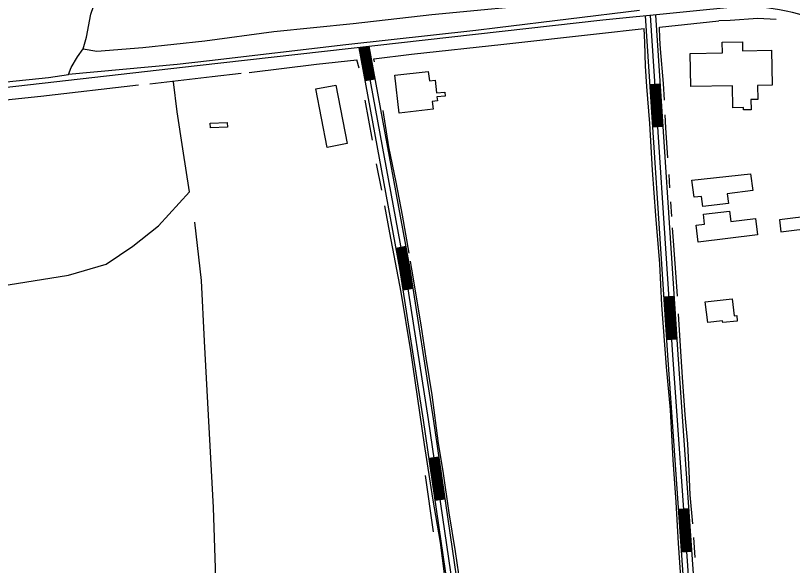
# Model space of a CAD drawing. Extents: x 3329332 to 3367211, y 631066 to 656469.
# Drawn here: x 3361295 to 3363578, y 638619 to 640234 of the extents above; entities that cross this region are included whole.
import ezdxf

# ---------------------------------------------------------------- set-up
doc = ezdxf.new("R2010")
doc.units = 0
for name, color, linetype in [('V-BLDG-OTLN', 7, 'Continuous'), ('V-ROAD-CNTR', 7, 'Continuous'), ('V-TOPO-SHOR', 7, 'Continuous')]:
    doc.layers.add(name, color=color, linetype=linetype)

msp = doc.modelspace()

# ---------------------------------------------------------------- linework, layer by layer
at = {"layer": 'V-BLDG-OTLN'}
for points in [[(3363279.3, 640025.2), (3363277.4, 640122.3), (3363372.4, 640124.2), (3363371.8, 640155.4), (3363430.9, 640156.5), (3363431.4, 640130.3), (3363515.9, 640131.9), (3363517.9, 640029.7), (3363475.2, 640028.9), (3363476, 639987.7), (3363455.7, 639987.3), (3363456.3, 639957.2), (3363434.2, 639956.7), (3363434.1, 639964), (3363403.1, 639963.4), (3363401.8, 640027.5)], [(3362422.3, 639947.6), (3362409.9, 640058.8), (3362507.8, 640069.7), (3362510.9, 640042.3), (3362528, 640044.2), (3362532.1, 640006.8), (3362556.1, 640009.5), (3362557.4, 639997.6), (3362533.1, 639994.9), (3362534.5, 639983.1), (3362519.4, 639981.4), (3362521.9, 639958.7)], [(3362210.1, 639847), (3362177.4, 640018.7), (3362236.5, 640030), (3362269.3, 639858.2)], [(3361866.8, 639917.9), (3361916.8, 639920), (3361917.4, 639906), (3361867.4, 639903.9)], [(3363314.4, 639673.1), (3363310.7, 639703), (3363288.9, 639700.3), (3363282, 639750.7), (3363455, 639769.3), (3363461.1, 639720.1), (3363386.4, 639710.9), (3363389.9, 639682.4)], [(3363301.2, 639568.7), (3363295.2, 639618.3), (3363319.9, 639621.3), (3363316.3, 639650.6), (3363392.7, 639660), (3363396.4, 639629.5), (3363469.4, 639638.4), (3363475.3, 639590)], [(3363539.6, 639633.8), (3363543.9, 639599.1), (3363646.9, 639612), (3363642.5, 639646.7)], [(3363321.7, 639393.5), (3363401.1, 639401.9), (3363406.4, 639352.1), (3363414, 639352.9), (3363415.7, 639336.8), (3363373.2, 639332.4), (3363372.6, 639337.4), (3363328.9, 639332.9)]]:
    msp.add_lwpolyline(points, close=True, dxfattribs=at)
at = {"layer": 'V-ROAD-CNTR'}
for p, q in [((3362322.4, 640043), (3362351.9, 640048.5)), ((3363159.5, 640031.6), (3363189.5, 640033.5)), ((3363167.7, 639906.8), (3363197.7, 639908.8)), ((3362412.7, 639551.3), (3362442.2, 639556.7)), ((3362433.5, 639428.4), (3362463.2, 639433.1)), ((3363200.6, 639407.9), (3363230.5, 639409.9)), ((3363208.8, 639283.2), (3363238.7, 639285.2)), ((3362509.6, 638934.4), (3362539.3, 638938.8)), ((3362527.8, 638810.7), (3362557.5, 638815.1)), ((3363243.6, 638784.3), (3363273.5, 638786.4)), ((3363252.3, 638659.6), (3363282.3, 638661.7))]:
    msp.add_line(p, q, dxfattribs=at)
for points in [[(3363443.7, 640262), (3363021.1, 640220.8), (3361829, 640086.3), (3360495.2, 639934.5), (3359353.5, 639809), (3358669.5, 639731.6), (3357132, 639556.4), (3355623.4, 639387.1), (3354838.7, 639297.1), (3354718.5, 639276.9), (3353378.8, 639121.5)], [(3363269.8, 638410.7), (3363211.8, 639236.8), (3363146.2, 640233.5)], [(3363300.6, 638154.9), (3363284.8, 638411.7), (3363226.8, 639237.8), (3363161.2, 640234.5)], [(3363299.7, 638412.7), (3363241.8, 639238.8), (3363176.2, 640235.4)], [(3362623.2, 638161.2), (3362493.2, 639045.9), (3362423.7, 639491.5), (3362304.8, 640138.9)], [(3362325.4, 640043.6), (3362307.8, 640139.5)], [(3362328.3, 640044.1), (3362310.7, 640140)], [(3362331.3, 640044.7), (3362313.7, 640140.6)], [(3362334.2, 640045.2), (3362316.6, 640141.1)], [(3362640.7, 638145.1), (3362508.1, 639048.2), (3362438.5, 639494), (3362319.6, 640141.7)], [(3362337.2, 640045.8), (3362319.6, 640141.7)], [(3362340.1, 640046.3), (3362322.5, 640142.2)], [(3362343.1, 640046.8), (3362325.5, 640142.7)], [(3362346, 640047.4), (3362328.4, 640143.3)], [(3362349, 640047.9), (3362331.4, 640143.8)], [(3362653.8, 638159.3), (3362522.9, 639050.4), (3362453.3, 639496.5), (3362334.3, 640144.4)], [(3363170.7, 639907), (3363162.5, 640031.8)], [(3363173.7, 639907.2), (3363165.5, 640032)], [(3363176.7, 639907.4), (3363168.5, 640032.2)], [(3363179.7, 639907.6), (3363171.5, 640032.4)], [(3363182.7, 639907.8), (3363174.5, 640032.6)], [(3363185.7, 639908), (3363177.5, 640032.7)], [(3363188.7, 639908.2), (3363180.5, 640032.9)], [(3363191.7, 639908.4), (3363183.5, 640033.1)], [(3363194.7, 639908.6), (3363186.5, 640033.3)], [(3362436.5, 639428.9), (3362426.7, 639492), (3362415.7, 639551.8)], [(3362439.5, 639429.4), (3362429.6, 639492.5), (3362418.6, 639552.4)], [(3362442.4, 639429.8), (3362432.6, 639493), (3362421.6, 639552.9)], [(3362445.4, 639430.3), (3362435.5, 639493.5), (3362424.5, 639553.4)], [(3362448.4, 639430.7), (3362438.5, 639494), (3362427.5, 639554)], [(3362451.3, 639431.2), (3362441.5, 639494.5), (3362430.4, 639554.5)], [(3362454.3, 639431.7), (3362444.4, 639495), (3362433.4, 639555.1)], [(3362457.3, 639432.1), (3362447.4, 639495.5), (3362436.3, 639555.6)], [(3362460.2, 639432.6), (3362450.3, 639496), (3362439.3, 639556.1)], [(3363211.8, 639283.4), (3363203.6, 639408.1)], [(3363214.8, 639283.6), (3363206.6, 639408.3)], [(3363217.8, 639283.8), (3363209.6, 639408.5)], [(3363220.8, 639284), (3363212.5, 639408.7)], [(3363223.7, 639284.2), (3363215.5, 639408.9)], [(3363226.7, 639284.4), (3363218.5, 639409.1)], [(3363229.7, 639284.6), (3363221.5, 639409.3)], [(3363232.7, 639284.8), (3363224.5, 639409.5)], [(3363235.7, 639285), (3363227.5, 639409.7)], [(3362530.7, 638811.2), (3362512.6, 638934.8)], [(3362533.7, 638811.6), (3362515.6, 638935.3)], [(3362536.7, 638812), (3362518.5, 638935.7)], [(3362539.7, 638812.5), (3362521.5, 638936.1)], [(3362542.6, 638812.9), (3362524.5, 638936.6)], [(3362545.6, 638813.3), (3362527.4, 638937)], [(3362548.6, 638813.8), (3362530.4, 638937.4)], [(3362551.5, 638814.2), (3362533.4, 638937.9)], [(3362554.5, 638814.6), (3362536.3, 638938.3)], [(3363255.3, 638659.9), (3363246.6, 638784.5)], [(3363258.3, 638660.1), (3363249.6, 638784.8)], [(3363261.3, 638660.3), (3363252.6, 638785)], [(3363264.3, 638660.5), (3363255.6, 638785.2)], [(3363267.3, 638660.7), (3363258.5, 638785.4)], [(3363270.3, 638660.9), (3363261.5, 638785.6)], [(3363273.3, 638661.1), (3363264.5, 638785.8)], [(3363276.3, 638661.3), (3363267.5, 638786)], [(3363279.3, 638661.5), (3363270.5, 638786.2)]]:
    msp.add_lwpolyline(points, dxfattribs=at)
msp.add_arc((3363407.1, 639530.1), 732.8, 62.8442, 87.1319, dxfattribs=at)
at = {"layer": 'V-TOPO-SHOR'}
for p, q in [((3363187.4, 640200), (3363361.8, 640218.4)), ((3362349.4, 640098.3), (3362348, 640106.9)), ((3362304.6, 640079.2), (3362297.9, 640104)), ((3362343.4, 639868), (3362321.9, 639985.7)), ((3362371, 639721.4), (3362355.6, 639798.2)), ((3363217.9, 639728), (3363215.3, 639767)), ((3363223.8, 639644.4), (3363220.4, 639686.7)), ((3362523.1, 638718.5), (3362499.5, 638883.5)), ((3363292.1, 638642.9), (3363287.6, 638701.9))]:
    msp.add_line(p, q, dxfattribs=at)
for points in [[(3361450.5, 640060.9), (3361458.5, 640081.7), (3361476.8, 640113), (3361493.7, 640136.7), (3361503.1, 640170.1), (3361516.4, 640238.2), (3361523.7, 640260.8), (3361522.2, 640281.8), (3361526.3, 640300.7), (3361529.7, 640310.1), (3361531.9, 640327.1), (3361537.3, 640349.8), (3361547.3, 640378.8), (3361549.5, 640390.1), (3361558.7, 640409.6), (3361573.6, 640433.3), (3361580.1, 640438.9), (3361591.6, 640446.3), (3361598.3, 640464.5)], [(3361493.7, 640136.7), (3361534, 640129.7), (3361669, 640139.9), (3361851, 640160.1), (3362053.9, 640186.8), (3362286.6, 640211.1), (3362518, 640236.7), (3362889.4, 640271.8), (3363058.8, 640293.4), (3363132.4, 640305.4)], [(3363128.7, 640248.9), (3362710.8, 640198.1), (3362647.6, 640190.5), (3362265.6, 640148.2), (3361864.6, 640101.2), (3361769.4, 640090.7), (3361450.5, 640060.9)], [(3363530, 640222), (3363476, 640225.5), (3363395.1, 640219.4), (3363361.8, 640218.4)], [(3363201.6, 639985.2), (3363198.8, 640034.9), (3363189.9, 640136.1), (3363188.6, 640166.8), (3363187.4, 640200)], [(3362348, 640106.9), (3362458.3, 640120.7), (3362729.7, 640150), (3363001.7, 640180.6), (3363141.8, 640195.8)], [(3363265.7, 638358.2), (3363261.3, 638427.8), (3363252.8, 638543.4), (3363243.2, 638685), (3363235.7, 638805.3), (3363227.2, 638929.3), (3363219.2, 639076), (3363208, 639202.3), (3363193.6, 639383.4), (3363187.9, 639504.6), (3363176.1, 639647.1), (3363166.9, 639779.9), (3363158.7, 639917.4), (3363149.9, 640025.6), (3363146.4, 640085), (3363143.9, 640154.6), (3363141.8, 640195.8)], [(3361981.5, 640067.2), (3362179.4, 640090.9), (3362297.9, 640104)], [(3361268.7, 640039.8), (3361391.8, 640052), (3361450.5, 640060.9)], [(3361689.9, 640033.2), (3361873.1, 640054.6), (3361958.1, 640064.5)], [(3361057.4, 639422.6), (3361247.8, 639439.8), (3361450.9, 639472), (3361560.9, 639503.9), (3361639.1, 639557), (3361715.1, 639616.4), (3361806, 639716), (3361786.7, 639842.9), (3361769.5, 639950.8), (3361758.8, 640039.7)], [(3360991.8, 639955.3), (3361144, 639973.4), (3361369, 639997.2), (3361656.3, 640030.7)], [(3362451.6, 639536.3), (3362432.2, 639647.5), (3362413.6, 639744.3), (3362392.2, 639848.1), (3362374.7, 639955.1)], [(3363212, 639816.2), (3363206.2, 639904), (3363203.6, 639942.1)], [(3362560.9, 638548.4), (3362543.9, 638686.9), (3362521.2, 638816.7), (3362496.7, 638974.4), (3362456.2, 639249.6), (3362428.2, 639422.2), (3362394.7, 639596.2), (3362379.9, 639675.3)], [(3361820.9, 639627.2), (3361840.3, 639455.8), (3361849.1, 639278), (3361875.4, 638789.2), (3361888.8, 638404.1), (3361893.4, 638211.5)], [(3363240.5, 639409.9), (3363235.9, 639466.1), (3363228.1, 639572.9), (3363225, 639610.5)], [(3362630.8, 638385.8), (3362619.3, 638464.8), (3362602.4, 638560.2), (3362587.5, 638660.6), (3362569.2, 638774.1), (3362551.9, 638896.4), (3362537.6, 638977.8), (3362519.2, 639120.5), (3362501.7, 639228.4), (3362486.8, 639326.1), (3362459.5, 639489.3), (3362455.8, 639513)], [(3363285.1, 638741.3), (3363277.3, 638826.8), (3363273.9, 638896), (3363270.3, 638976.7), (3363263, 639061.7), (3363254.8, 639172.7), (3363248.5, 639263.7), (3363243.2, 639357.9)]]:
    msp.add_lwpolyline(points, dxfattribs=at)

doc.saveas('drawing.dxf')
